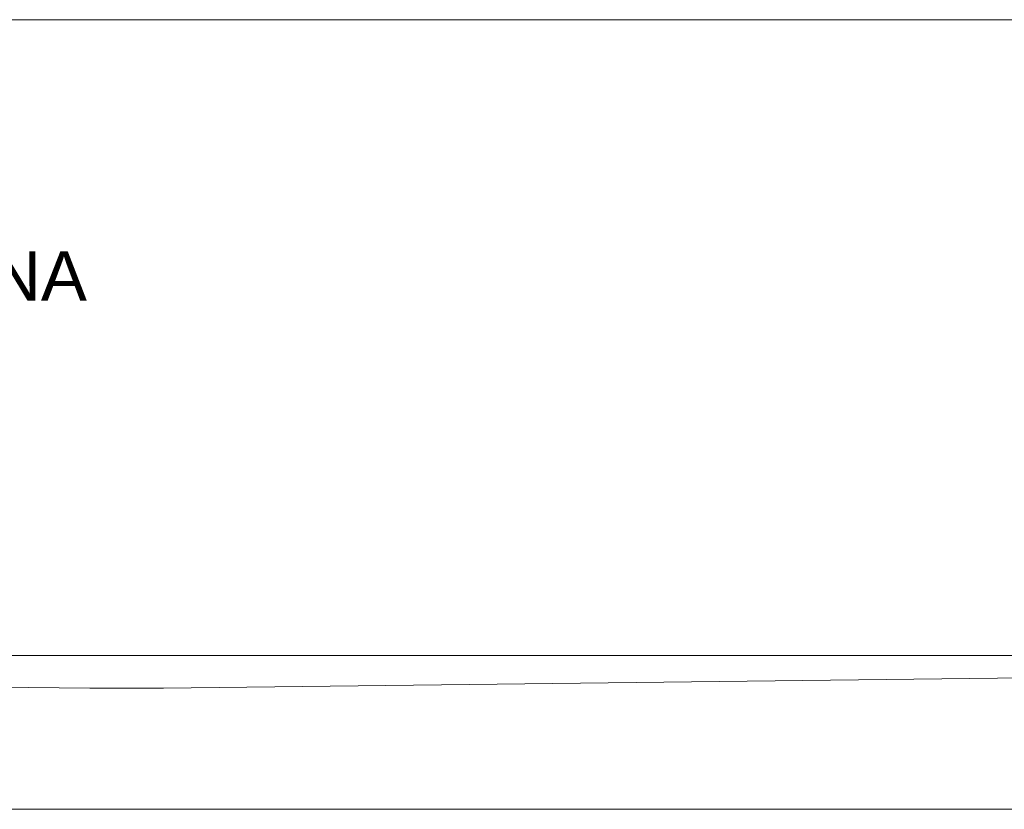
# Model space of a CAD drawing. Header units: millimetres. Extents: x 2 to 902, y -447 to 199.
# Tile 755 of 1056: x 38.48 to 42.97, y 145.72 to 149.32. Entities that reach past the tile are written whole.
import ezdxf

# ---------------------------------------------------------------- set-up
doc = ezdxf.new("R2010")
doc.units = ezdxf.units.MM
doc.header["$MEASUREMENT"] = 0
doc.linetypes.add('NULL', pattern=[0])
for name, color, linetype, lineweight in [('Ambiente-Textos', 251, 'Continuous', 5), ('IFC-Laje-Contorno', 134, 'Continuous', 5), ('IFC-Parede-Contorno', 42, 'Continuous', 5)]:
    doc.layers.add(name, color=color, linetype=linetype, lineweight=lineweight)
doc.styles.add('Arial', font='arial.ttf')

msp = doc.modelspace()

# ---------------------------------------------------------------- linework, layer by layer
at = {"layer": 'IFC-Laje-Contorno', "color": 7, "lineweight": 5}
for p, q in [((30.5371, 149.3215), (43.0611, 149.3215)), ((30.5371, 149.3215), (43.0611, 149.3215)), ((35.7082, 146.311), (38.8017, 146.2764)), ((39.1377, 146.2764), (43.061, 146.3231)), ((38.8017, 146.2764), (39.1377, 146.2764))]:
    msp.add_line(p, q, dxfattribs=at)
at = {"layer": 'IFC-Parede-Contorno', "color": 7, "lineweight": 5}
for p, q in [((28.1287, 146.4244), (44.0637, 146.4244)), ((28.1287, 145.7244), (44.5209, 145.7244))]:
    msp.add_line(p, q, dxfattribs=at)

# ---------------------------------------------------------------- texts
at = {"layer": 'Ambiente-Textos', "color": 7, "linetype": 'NULL', "lineweight": 5, "insert": (37.9941, 148.0386), "char_height": 0.225, "width": 1.94609, "attachment_point": 8, "line_spacing_factor": 0.9, "style": 'Arial'}
msp.add_mtext('CISTERNA', dxfattribs=at)

doc.saveas('drawing.dxf')
